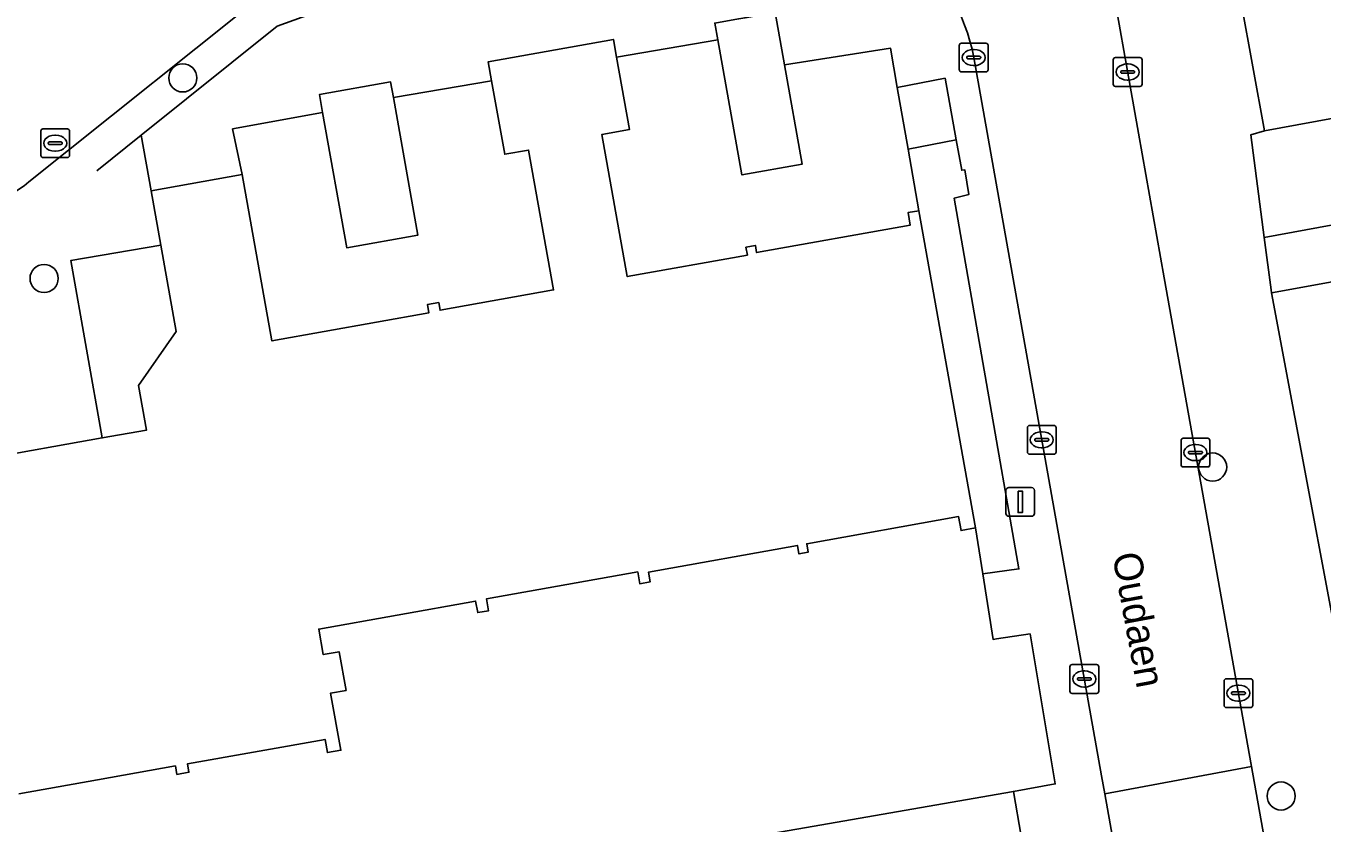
# Model space of a CAD drawing. Extents: x 157793 to 159380, y 380877 to 382313.
# Drawn here: x 158466.23 to 158511.33, y 381420.27 to 381448 of the extents above; entities that cross this region are included whole.
import ezdxf

# ---------------------------------------------------------------- set-up
doc = ezdxf.new("R2010")
doc.units = 0
for name, color, linetype in [('IMGEO_Boom', 7, 'Continuous'), ('IMGEO_Erf', 7, 'Continuous'), ('IMGEO_Kolk', 7, 'Continuous'), ('IMGEO_Lichtmast', 7, 'Continuous'), ('IMGEO_Muur', 7, 'Continuous'), ('IMGEO_Openbare_ruimte_label', 7, 'Continuous'), ('IMGEO_Pand', 7, 'Continuous'), ('IMGEO_Rijbaan_lokaal_open', 7, 'Continuous'), ('IMGEO_Rioolput', 7, 'Continuous'), ('IMGEO_Voetpad_op_trap', 7, 'Continuous'), ('IMGEO_Voetpad_open', 7, 'Continuous')]:
    doc.layers.add(name, color=color, linetype=linetype)

msp = doc.modelspace()

# ---------------------------------------------------------------- linework, layer by layer
at = {"layer": 'IMGEO_Boom'}
for centre in [(158471.685, 381446.189), (158466.859, 381439.211), (158507.521, 381432.651), (158509.904, 381421.207)]:
    msp.add_circle(centre, 0.489, dxfattribs=at)
at = {"layer": 'IMGEO_Erf'}
for points in [[(158496.309, 381447.224), (158492.62, 381446.643), (158493.238, 381443.188), (158491.141, 381442.813), (158490.302, 381447.509), (158486.782, 381446.915), (158487.232, 381444.396), (158486.27, 381444.224), (158487.154, 381439.278), (158491.331, 381440.025), (158491.282, 381440.3), (158491.609, 381440.359), (158491.653, 381440.113), (158497.002, 381441.069), (158496.925, 381441.502), (158497.3, 381441.569), (158496.924, 381443.714), (158496.549, 381445.854)], [(158517.204, 381446.687), (158512.139, 381445.769), (158512.298, 381444.892), (158509.321, 381444.353), (158508.847, 381444.208), (158509.316, 381440.635), (158518.014, 381442.238), (158517.967, 381442.493), (158517.587, 381442.424), (158517.527, 381442.758), (158517.904, 381442.826)], [(158479.015, 381445.506), (158479.87, 381440.724), (158477.393, 381440.281), (158476.551, 381444.989), (158473.42, 381444.416), (158473.753, 381442.824), (158474.786, 381437.038), (158480.246, 381438.014), (158480.195, 381438.301), (158480.593, 381438.372), (158480.64, 381438.107), (158484.589, 381438.813), (158483.719, 381443.681), (158482.888, 381443.532), (158482.431, 381446.087)], [(158467.784, 381439.832), (158468.885, 381433.662), (158470.425, 381433.937), (158470.148, 381435.491), (158471.456, 381437.37), (158470.919, 381440.372)]]:
    msp.add_lwpolyline(points, close=True, dxfattribs=at)
for points in [[(158513.793, 381439.478), (158509.574, 381438.713), (158512.783, 381421.59)], [(158470.43, 381416.122), (158500.591, 381421.368), (158502.047, 381421.629), (158501.172, 381426.847), (158500, 381426.672), (158499.883, 381426.655), (158499.525, 381428.936), (158499.274, 381430.532), (158498.768, 381430.441), (158498.681, 381430.927), (158493.399, 381429.983), (158493.451, 381429.69), (158493.126, 381429.632), (158493.073, 381429.925), (158487.893, 381428.999), (158487.954, 381428.659), (158487.588, 381428.594), (158487.515, 381429.002), (158482.252, 381428.061), (158482.324, 381427.654), (158481.947, 381427.586), (158481.875, 381427.991), (158476.415, 381427.015), (158476.574, 381426.126), (158477.126, 381426.224), (158477.366, 381424.882), (158476.83, 381424.786), (158477.185, 381422.8), (158476.718, 381422.716), (158476.635, 381423.178), (158471.845, 381422.322), (158471.897, 381422.032), (158471.483, 381421.958), (158471.431, 381422.251), (158468.721, 381421.767), (158465.985, 381421.278)]]:
    msp.add_lwpolyline(points, dxfattribs=at)
at = {"layer": 'IMGEO_Kolk'}
for p, q in [((158498.707, 381446.471), (158498.707, 381447.323)), ((158498.782, 381447.397), (158499.634, 381447.397)), ((158499.195, 381447.177), (158499.22, 381447.177)), ((158499.708, 381447.323), (158499.708, 381446.471)), ((158498.966, 381446.891), (158498.966, 381446.903)), ((158499.404, 381446.854), (158499.006, 381446.854)), ((158499.009, 381446.94), (158499.407, 381446.94)), ((158499.218, 381446.617), (158499.193, 381446.617)), ((158499.45, 381446.903), (158499.45, 381446.891)), ((158504.064, 381445.968), (158504.064, 381446.82)), ((158504.139, 381446.894), (158504.991, 381446.894)), ((158504.552, 381446.674), (158504.577, 381446.674)), ((158505.065, 381446.82), (158505.065, 381445.968)), ((158499.634, 381446.397), (158498.782, 381446.397)), ((158504.323, 381446.388), (158504.323, 381446.4)), ((158504.761, 381446.351), (158504.363, 381446.351)), ((158504.366, 381446.437), (158504.764, 381446.437)), ((158504.575, 381446.114), (158504.55, 381446.114)), ((158504.807, 381446.4), (158504.807, 381446.388)), ((158504.991, 381445.894), (158504.139, 381445.894)), ((158501.075, 381433.171), (158501.075, 381434.023)), ((158501.15, 381434.097), (158502.002, 381434.097)), ((158502.076, 381434.023), (158502.076, 381433.171)), ((158501.334, 381433.591), (158501.334, 381433.603)), ((158501.772, 381433.554), (158501.374, 381433.554)), ((158501.377, 381433.64), (158501.775, 381433.64)), ((158501.563, 381433.877), (158501.588, 381433.877)), ((158501.818, 381433.603), (158501.818, 381433.591)), ((158506.423, 381432.728), (158506.423, 381433.58)), ((158506.498, 381433.654), (158507.35, 381433.654)), ((158506.911, 381433.434), (158506.936, 381433.434)), ((158507.424, 381433.58), (158507.424, 381432.728)), ((158502.002, 381433.097), (158501.15, 381433.097)), ((158501.586, 381433.317), (158501.561, 381433.317)), ((158506.682, 381433.148), (158506.682, 381433.16)), ((158507.12, 381433.111), (158506.722, 381433.111)), ((158506.725, 381433.197), (158507.123, 381433.197)), ((158507.166, 381433.16), (158507.166, 381433.148)), ((158507.35, 381432.654), (158506.498, 381432.654)), ((158506.934, 381432.874), (158506.909, 381432.874)), ((158502.632, 381425.778), (158503.484, 381425.778)), ((158502.557, 381424.852), (158502.557, 381425.704)), ((158502.859, 381425.321), (158503.257, 381425.321)), ((158503.045, 381425.558), (158503.07, 381425.558)), ((158503.558, 381425.704), (158503.558, 381424.852)), ((158502.816, 381425.272), (158502.816, 381425.284)), ((158503.254, 381425.235), (158502.856, 381425.235)), ((158503.068, 381424.998), (158503.043, 381424.998)), ((158503.3, 381425.284), (158503.3, 381425.272)), ((158507.918, 381424.358), (158507.918, 381425.21)), ((158507.993, 381425.284), (158508.845, 381425.284)), ((158508.406, 381425.064), (158508.431, 381425.064)), ((158508.919, 381425.21), (158508.919, 381424.358)), ((158503.484, 381424.778), (158502.632, 381424.778)), ((158508.177, 381424.778), (158508.177, 381424.79)), ((158508.615, 381424.741), (158508.217, 381424.741)), ((158508.22, 381424.827), (158508.618, 381424.827)), ((158508.429, 381424.504), (158508.404, 381424.504)), ((158508.661, 381424.79), (158508.661, 381424.778)), ((158508.845, 381424.284), (158507.993, 381424.284))]:
    msp.add_line(p, q, dxfattribs=at)
for points in [[(158498.707, 381446.471), (158498.707, 381447.323)], [(158498.782, 381447.397), (158499.634, 381447.397)], [(158499.708, 381447.323), (158499.708, 381446.471)], [(158504.064, 381445.968), (158504.064, 381446.82)], [(158504.139, 381446.894), (158504.991, 381446.894)], [(158505.065, 381446.82), (158505.065, 381445.968)], [(158499.634, 381446.397), (158498.782, 381446.397)], [(158504.991, 381445.894), (158504.139, 381445.894)], [(158501.075, 381433.171), (158501.075, 381434.023)], [(158501.15, 381434.097), (158502.002, 381434.097)], [(158502.076, 381434.023), (158502.076, 381433.171)], [(158506.423, 381432.728), (158506.423, 381433.58)], [(158506.498, 381433.654), (158507.35, 381433.654)], [(158507.424, 381433.58), (158507.424, 381432.728)], [(158502.002, 381433.097), (158501.15, 381433.097)], [(158507.35, 381432.654), (158506.498, 381432.654)], [(158502.632, 381425.778), (158503.484, 381425.778)], [(158502.557, 381424.852), (158502.557, 381425.704)], [(158503.558, 381425.704), (158503.558, 381424.852)], [(158507.918, 381424.358), (158507.918, 381425.21)], [(158507.993, 381425.284), (158508.845, 381425.284)], [(158508.919, 381425.21), (158508.919, 381424.358)], [(158503.484, 381424.778), (158502.632, 381424.778)], [(158508.845, 381424.284), (158507.993, 381424.284)]]:
    msp.add_lwpolyline(points, dxfattribs=at)
for centre, radius, start, end in [((158498.784, 381447.321), 0.0765, 91.552, 178.448), ((158498.784, 381447.321), 0.0765, 91.552, 178.448), ((158499.632, 381447.321), 0.0765, 1.552, 88.448), ((158499.632, 381447.321), 0.0765, 1.552, 88.448), ((158499.006, 381446.9), 0.0403, 85.8775, 175.7526), ((158499.003, 381446.89), 0.0366, 178.938, 274.7102), ((158499.407, 381446.897), 0.043, 264.8664, 352.4533), ((158499.411, 381446.902), 0.0386, 1.7309, 96.639), ((158504.141, 381446.818), 0.0765, 91.552, 178.448), ((158504.141, 381446.818), 0.0765, 91.552, 178.448), ((158504.989, 381446.818), 0.0765, 1.552, 88.448), ((158504.989, 381446.818), 0.0765, 1.552, 88.448), ((158498.784, 381446.473), 0.0765, 181.552, 268.448), ((158498.784, 381446.473), 0.0765, 181.552, 268.448), ((158499.632, 381446.473), 0.0765, 271.552, 358.448), ((158499.632, 381446.473), 0.0765, 271.552, 358.448), ((158504.363, 381446.397), 0.0403, 85.8775, 175.7526), ((158504.36, 381446.387), 0.0366, 178.938, 274.7102), ((158504.764, 381446.394), 0.043, 264.8664, 352.4533), ((158504.768, 381446.399), 0.0386, 1.7309, 96.639), ((158504.141, 381445.97), 0.0765, 181.552, 268.448), ((158504.141, 381445.97), 0.0765, 181.552, 268.448), ((158504.989, 381445.97), 0.0765, 271.552, 358.448), ((158504.989, 381445.97), 0.0765, 271.552, 358.448), ((158501.152, 381434.021), 0.0765, 91.552, 178.448), ((158501.152, 381434.021), 0.0765, 91.552, 178.448), ((158502, 381434.021), 0.0765, 1.552, 88.448), ((158502, 381434.021), 0.0765, 1.552, 88.448), ((158501.374, 381433.6), 0.0403, 85.8775, 175.7526), ((158501.371, 381433.59), 0.0366, 178.938, 274.7102), ((158501.775, 381433.597), 0.043, 264.8664, 352.4533), ((158501.779, 381433.602), 0.0386, 1.7309, 96.639), ((158506.5, 381433.578), 0.0765, 91.552, 178.448), ((158506.5, 381433.578), 0.0765, 91.552, 178.448), ((158507.348, 381433.578), 0.0765, 1.552, 88.448), ((158507.348, 381433.578), 0.0765, 1.552, 88.448), ((158501.152, 381433.173), 0.0765, 181.552, 268.448), ((158501.152, 381433.173), 0.0765, 181.552, 268.448), ((158502, 381433.173), 0.0765, 271.552, 358.448), ((158502, 381433.173), 0.0765, 271.552, 358.448), ((158506.722, 381433.157), 0.0403, 85.8775, 175.7526), ((158506.719, 381433.147), 0.0366, 178.938, 274.7102), ((158507.123, 381433.154), 0.043, 264.8664, 352.4533), ((158507.127, 381433.159), 0.0386, 1.7309, 96.639), ((158506.5, 381432.73), 0.0765, 181.552, 268.448), ((158506.5, 381432.73), 0.0765, 181.552, 268.448), ((158507.348, 381432.73), 0.0765, 271.552, 358.448), ((158507.348, 381432.73), 0.0765, 271.552, 358.448), ((158502.634, 381425.702), 0.0765, 91.552, 178.448), ((158502.634, 381425.702), 0.0765, 91.552, 178.448), ((158503.482, 381425.702), 0.0765, 1.552, 88.448), ((158503.482, 381425.702), 0.0765, 1.552, 88.448), ((158502.856, 381425.281), 0.0403, 85.8775, 175.7526), ((158503.261, 381425.283), 0.0386, 1.7309, 96.639), ((158502.853, 381425.271), 0.0366, 178.938, 274.7102), ((158503.257, 381425.278), 0.043, 264.8664, 352.4533), ((158507.995, 381425.208), 0.0765, 91.552, 178.448), ((158507.995, 381425.208), 0.0765, 91.552, 178.448), ((158508.843, 381425.208), 0.0765, 1.552, 88.448), ((158508.843, 381425.208), 0.0765, 1.552, 88.448), ((158502.634, 381424.854), 0.0765, 181.552, 268.448), ((158502.634, 381424.854), 0.0765, 181.552, 268.448), ((158503.482, 381424.854), 0.0765, 271.552, 358.448), ((158503.482, 381424.854), 0.0765, 271.552, 358.448), ((158508.217, 381424.787), 0.0403, 85.8775, 175.7526), ((158508.214, 381424.777), 0.0366, 178.938, 274.7102), ((158508.618, 381424.784), 0.043, 264.8664, 352.4533), ((158508.622, 381424.789), 0.0386, 1.7309, 96.639), ((158507.995, 381424.36), 0.0765, 181.552, 268.448), ((158507.995, 381424.36), 0.0765, 181.552, 268.448), ((158508.843, 381424.36), 0.0765, 271.552, 358.448), ((158508.843, 381424.36), 0.0765, 271.552, 358.448)]:
    msp.add_arc(centre, radius, start, end, dxfattribs=at)
for centre, major_axis, ratio, start_param, end_param in [((158499.194, 381446.897), (-0.387, 0.002), 0.722429, 4.712389, 7.853982), ((158499.219, 381446.897), (-0.39, 0.002), 0.717154, 1.570796, 4.712389), ((158504.551, 381446.394), (-0.387, 0.002), 0.722429, 4.712389, 7.853982), ((158504.576, 381446.394), (-0.39, 0.002), 0.717154, 1.570796, 4.712389), ((158501.562, 381433.597), (-0.387, 0.002), 0.722429, 4.712389, 7.853982), ((158501.587, 381433.597), (-0.39, 0.002), 0.717154, 1.570796, 4.712389), ((158506.91, 381433.154), (-0.387, 0.002), 0.722429, 4.712389, 7.853982), ((158506.935, 381433.154), (-0.39, 0.002), 0.717154, 1.570796, 4.712389), ((158503.044, 381425.278), (-0.387, 0.002), 0.722429, 4.712389, 7.853982), ((158503.069, 381425.278), (-0.39, 0.002), 0.717154, 1.570796, 4.712389), ((158508.405, 381424.784), (-0.387, 0.002), 0.722429, 4.712389, 7.853982), ((158508.43, 381424.784), (-0.39, 0.002), 0.717154, 1.570796, 4.712389)]:
    msp.add_ellipse(centre, major_axis=major_axis, ratio=ratio, start_param=start_param, end_param=end_param, dxfattribs=at)
at = {"layer": 'IMGEO_Lichtmast'}
for p, q in [((158500.331, 381431.04), (158500.331, 381431.84)), ((158500.331, 381431.84), (158500.331, 381431.04)), ((158500.431, 381431.94), (158501.221, 381431.94)), ((158501.221, 381431.94), (158500.431, 381431.94)), ((158501.321, 381431.84), (158501.321, 381431.04)), ((158501.321, 381431.04), (158501.321, 381431.84)), ((158501.221, 381430.94), (158500.431, 381430.94)), ((158500.431, 381430.94), (158501.221, 381430.94))]:
    msp.add_line(p, q, dxfattribs=at)
msp.add_lwpolyline([(158500.751, 381431.815), (158500.901, 381431.815), (158500.901, 381431.065), (158500.751, 381431.065), (158500.751, 381431.815)], dxfattribs=at)
for centre, start, end in [((158500.431, 381431.84), 90, 180), ((158500.431, 381431.84), 90, 180), ((158501.221, 381431.84), 0, 90), ((158501.221, 381431.84), 360, 90), ((158500.431, 381431.04), 180, 270), ((158500.431, 381431.04), 180, 270), ((158501.221, 381431.04), 270, 0), ((158501.221, 381431.04), 270, 0)]:
    msp.add_arc(centre, 0.1, start, end, dxfattribs=at)
at = {"layer": 'IMGEO_Muur'}
for points in [[(158470.236, 381444.193), (158474.969, 381447.988), (158477.002, 381448.725), (158480.955, 381449.511)], [(158498.6, 381444.033), (158498.214, 381446.178)], [(158468.7, 381442.962), (158470.236, 381444.193)], [(158500.782, 381429.11), (158498.523, 381442), (158499.033, 381442.129), (158498.903, 381442.989), (158498.79, 381442.977), (158498.6, 381444.033)]]:
    msp.add_lwpolyline(points, dxfattribs=at)
at = {"layer": 'IMGEO_Pand'}
for points in [[(158511.684, 381448.298), (158511.485, 381449.394), (158508.506, 381448.854), (158508.515, 381448.804), (158509.321, 381444.353), (158512.298, 381444.892), (158512.139, 381445.769)], [(158491.026, 381448.243), (158490.197, 381448.095), (158490.302, 381447.509), (158491.141, 381442.813), (158493.238, 381443.188), (158492.62, 381446.643), (158492.293, 381448.47), (158491.249, 381448.283)], [(158479.015, 381445.506), (158478.917, 381446.051), (158476.44, 381445.608), (158476.551, 381444.989), (158477.393, 381440.281), (158479.87, 381440.724)]]:
    msp.add_lwpolyline(points, close=True, dxfattribs=at)
msp.add_lwpolyline([(158465.985, 381421.278), (158468.721, 381421.767), (158471.431, 381422.251), (158471.483, 381421.958), (158471.897, 381422.032), (158471.845, 381422.322), (158476.635, 381423.178), (158476.718, 381422.716), (158477.185, 381422.8), (158476.83, 381424.786), (158477.366, 381424.882), (158477.126, 381426.224), (158476.574, 381426.126), (158476.415, 381427.015), (158481.875, 381427.991), (158481.947, 381427.586), (158482.324, 381427.654), (158482.252, 381428.061), (158487.515, 381429.002), (158487.588, 381428.594), (158487.954, 381428.659), (158487.893, 381428.999), (158493.073, 381429.925), (158493.126, 381429.632), (158493.451, 381429.69), (158493.399, 381429.983), (158498.681, 381430.927), (158498.768, 381430.441), (158499.274, 381430.532), (158497.3, 381441.569), (158496.925, 381441.502), (158497.002, 381441.069), (158491.653, 381440.113), (158491.609, 381440.359), (158491.282, 381440.3), (158491.331, 381440.025), (158487.154, 381439.278), (158486.27, 381444.224), (158487.232, 381444.396), (158486.782, 381446.915), (158486.672, 381447.53), (158482.312, 381446.75), (158482.431, 381446.087), (158482.888, 381443.532), (158483.719, 381443.681), (158484.589, 381438.813), (158480.64, 381438.107), (158480.593, 381438.372), (158480.195, 381438.301), (158480.246, 381438.014), (158474.786, 381437.038), (158473.753, 381442.824), (158470.582, 381442.257), (158470.919, 381440.372), (158471.456, 381437.37), (158470.148, 381435.491), (158470.425, 381433.937), (158468.885, 381433.662), (158452.31, 381430.699)], dxfattribs=at)
at = {"layer": 'IMGEO_Rijbaan_lokaal_open'}
for points in [[(158499.208, 381446.897), (158503.658, 381421.905), (158503.768, 381421.288), (158508.875, 381422.23), (158505.837, 381439.237), (158504.944, 381444.262), (158504.524, 381446.625), (158502.957, 381455.45)], [(158466.332, 381442.574), (158475.016, 381449.52), (158474.902, 381449.577)]]:
    msp.add_lwpolyline(points, dxfattribs=at)
msp.add_lwpolyline([(158504.696, 381416.068), (158504.758, 381415.72), (158509.868, 381416.643), (158508.875, 381422.23), (158503.768, 381421.288)], close=True, dxfattribs=at)
for centre, radius, start, end in [((158493.441, 381445.897), 5.853, 9.8412, 101.503), ((158464.503, 381444.657), 2.772, 275.9406, 311.2792)]:
    msp.add_arc(centre, radius, start, end, dxfattribs=at)
at = {"layer": 'IMGEO_Rioolput'}
for p, q in [((158466.746, 381443.491), (158466.746, 381444.343)), ((158466.821, 381444.417), (158467.673, 381444.417)), ((158467.747, 381444.343), (158467.747, 381443.491)), ((158467.005, 381443.911), (158467.005, 381443.923)), ((158467.443, 381443.874), (158467.045, 381443.874)), ((158467.048, 381443.96), (158467.446, 381443.96)), ((158467.234, 381444.197), (158467.259, 381444.197)), ((158467.489, 381443.923), (158467.489, 381443.911)), ((158467.673, 381443.417), (158466.821, 381443.417)), ((158467.257, 381443.637), (158467.232, 381443.637))]:
    msp.add_line(p, q, dxfattribs=at)
for points in [[(158466.746, 381443.491), (158466.746, 381444.343)], [(158466.821, 381444.417), (158467.673, 381444.417)], [(158467.747, 381444.343), (158467.747, 381443.491)], [(158467.673, 381443.417), (158466.821, 381443.417)]]:
    msp.add_lwpolyline(points, dxfattribs=at)
for centre, radius, start, end in [((158466.823, 381444.341), 0.0765, 91.552, 178.448), ((158466.823, 381444.341), 0.0765, 91.552, 178.448), ((158467.671, 381444.341), 0.0765, 1.552, 88.448), ((158467.671, 381444.341), 0.0765, 1.552, 88.448), ((158467.045, 381443.92), 0.0403, 85.8775, 175.7526), ((158467.042, 381443.91), 0.0366, 178.938, 274.7102), ((158467.446, 381443.917), 0.043, 264.8664, 352.4533), ((158467.45, 381443.922), 0.0386, 1.7309, 96.639), ((158466.823, 381443.493), 0.0765, 181.552, 268.448), ((158466.823, 381443.493), 0.0765, 181.552, 268.448), ((158467.671, 381443.493), 0.0765, 271.552, 358.448), ((158467.671, 381443.493), 0.0765, 271.552, 358.448)]:
    msp.add_arc(centre, radius, start, end, dxfattribs=at)
for centre, major_axis, ratio, start_param, end_param in [((158467.233, 381443.917), (-0.387, 0.002), 0.722429, 4.712389, 7.853982), ((158467.258, 381443.917), (-0.39, 0.002), 0.717154, 1.570796, 4.712389)]:
    msp.add_ellipse(centre, major_axis=major_axis, ratio=ratio, start_param=start_param, end_param=end_param, dxfattribs=at)
at = {"layer": 'IMGEO_Voetpad_op_trap'}
msp.add_lwpolyline([(158498.214, 381446.178), (158496.549, 381445.854), (158496.924, 381443.714), (158498.6, 381444.033)], close=True, dxfattribs=at)
at = {"layer": 'IMGEO_Voetpad_open'}
for points in [[(158534.843, 381459.699), (158537.373, 381445.748), (158528.003, 381444.049), (158522.934, 381443.13), (158518.014, 381442.238), (158509.316, 381440.635), (158509.555, 381438.815), (158509.574, 381438.713), (158513.793, 381439.478), (158518.713, 381440.37), (158523.795, 381441.291), (158532.875, 381443.029), (158536.239, 381443.608), (158537.04, 381438.954), (158537.633, 381436.116), (158537.714, 381435.671), (158538.362, 381432.095), (158539.125, 381427.883), (158539.587, 381424.863), (158539.668, 381424.418), (158541.237, 381424.706), (158537.719, 381443.863), (158539.128, 381444.105), (158538.346, 381448.419)], [(158502.957, 381455.45), (158504.524, 381446.625), (158504.944, 381444.262), (158505.837, 381439.237), (158508.875, 381422.23), (158509.868, 381416.643), (158512.388, 381402.713)], [(158447.625, 381436.709), (158447.73, 381436.121), (158451.154, 381436.805), (158452.31, 381430.699), (158468.885, 381433.662), (158467.784, 381439.832), (158470.919, 381440.372), (158470.582, 381442.257), (158470.236, 381444.193), (158474.969, 381447.988), (158477.002, 381448.725), (158476.935, 381449.066), (158476.856, 381449.357)], [(158475.016, 381449.52), (158466.332, 381442.574)], [(158509.316, 381440.635), (158508.847, 381444.208), (158509.321, 381444.353), (158508.515, 381448.804)], [(158492.293, 381448.47), (158492.62, 381446.643), (158496.309, 381447.224), (158496.549, 381445.854), (158498.214, 381446.178), (158498.6, 381444.033), (158498.79, 381442.977), (158498.903, 381442.989), (158499.033, 381442.129), (158498.523, 381442), (158500.782, 381429.11), (158499.525, 381428.936), (158499.883, 381426.655), (158500, 381426.672), (158501.172, 381426.847), (158502.047, 381421.629), (158500.591, 381421.368), (158500.854, 381419.813)], [(158504.758, 381415.72), (158504.696, 381416.068), (158503.768, 381421.288), (158503.658, 381421.905), (158499.208, 381446.897)], [(158515.911, 381400.399), (158516.587, 381400.525), (158516.368, 381401.737), (158512.783, 381421.59), (158509.574, 381438.713), (158509.555, 381438.815), (158509.316, 381440.635)]]:
    msp.add_lwpolyline(points, dxfattribs=at)
for points in [[(158490.197, 381448.095), (158491.026, 381448.243), (158491.249, 381448.283), (158490.697, 381451.368), (158476.935, 381449.066), (158477.002, 381448.725), (158474.969, 381447.988), (158470.236, 381444.193), (158470.582, 381442.257), (158473.753, 381442.824), (158473.42, 381444.416), (158476.551, 381444.989), (158476.44, 381445.608), (158478.917, 381446.051), (158479.015, 381445.506), (158482.431, 381446.087), (158482.312, 381446.75), (158486.672, 381447.53), (158486.782, 381446.915), (158490.302, 381447.509)], [(158500.782, 381429.11), (158498.523, 381442), (158499.033, 381442.129), (158498.903, 381442.989), (158498.79, 381442.977), (158498.6, 381444.033), (158496.924, 381443.714), (158497.3, 381441.569), (158499.274, 381430.532), (158499.525, 381428.936)], [(158490.516, 381417.965), (158494.634, 381418.701), (158500.854, 381419.813), (158500.591, 381421.368), (158470.43, 381416.122), (158470.458, 381415.965), (158470.761, 381414.277), (158472.984, 381414.675), (158475.052, 381415.063), (158475.028, 381415.197), (158479.324, 381415.964), (158484.882, 381416.957), (158486.322, 381417.215)]]:
    msp.add_lwpolyline(points, close=True, dxfattribs=at)
for centre, radius, start, end in [((158493.441, 381445.897), 5.853, 9.8412, 101.503), ((158464.503, 381444.657), 2.772, 275.9406, 311.2792)]:
    msp.add_arc(centre, radius, start, end, dxfattribs=at)

# ---------------------------------------------------------------- texts
at = {"layer": 'IMGEO_Openbare_ruimte_label'}
msp.add_text('Oudaen', height=1, rotation=280.4894, dxfattribs=at).set_placement((158504.026, 381429.593))

doc.saveas('drawing.dxf')
